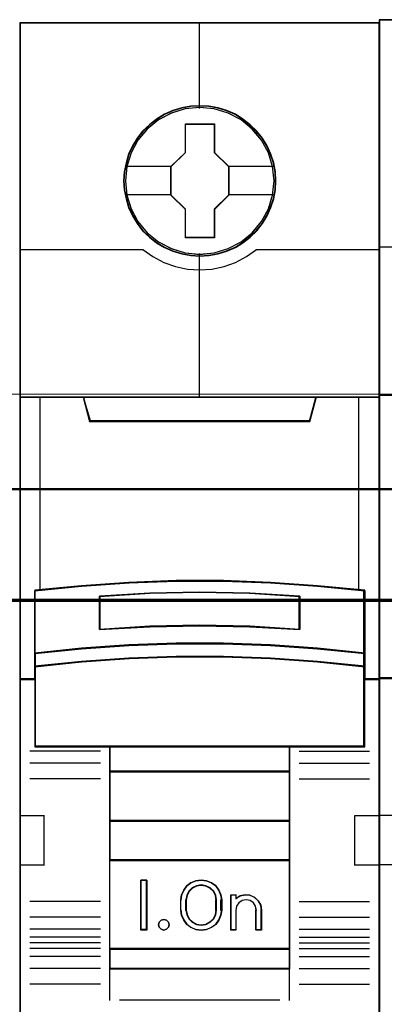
# Model space of a CAD drawing. Header units: millimetres. Extents: x -1290 to 1795, y -4192 to -1311.
# Tile 729 of 1056: x 1484.58 to 1488.22, y -2627.77 to -2617.93. Entities that reach past the tile are written whole.
import ezdxf

# ---------------------------------------------------------------- set-up
doc = ezdxf.new("R2010")
doc.units = ezdxf.units.MM
doc.layers.add('30', color=7, linetype='Continuous')
doc.layers.add('45', color=7, linetype='Continuous')
doc.layers.add('Aparatura', color=7, linetype='Continuous', lineweight=13)

# ---------------------------------------------------------------- blocks, each defined once
blk = doc.blocks.new('*U351')
at = {"layer": '45', "color": 7}
for points in [[(369.465651, -383.681609), (351.492672, -383.681609), (351.492672, -465.406348), (369.465651, -465.406348), (369.465651, -383.681609)], [(364.282687, -391.583043), (364.260379, -391.131678), (364.187878, -390.680313), (364.031722, -390.245461), (363.84768, -389.827123), (363.613445, -389.436307), (363.334594, -389.089526), (362.999973, -388.770268), (362.63189, -388.489541), (362.263807, -388.247345), (361.8288, -388.060194), (361.393793, -387.933591), (360.936477, -387.84552), (360.484739, -387.823502), (360.027423, -387.84552), (359.581262, -387.933591), (359.129524, -388.060194), (358.716824, -388.247345), (358.326433, -388.489541), (357.963927, -388.770268), (357.623729, -389.089526), (357.361609, -389.436307), (357.11622, -389.827123), (356.915448, -390.245461), (356.798331, -390.680313), (356.709098, -391.131678), (356.675636, -391.583043), (356.709098, -392.028904), (356.798331, -392.46926), (356.915448, -392.904112), (357.11622, -393.316946), (357.361609, -393.713266), (357.623729, -394.071056), (357.963927, -394.390314), (358.326433, -394.671041), (358.716824, -394.902228), (359.129524, -395.089379), (359.581262, -395.221486), (360.027423, -395.315062), (360.484739, -395.33708), (360.936477, -395.315062), (361.393793, -395.221486), (361.8288, -395.089379), (362.263807, -394.902228), (362.63189, -394.671041), (362.999973, -394.390314), (363.334594, -394.071056), (363.613445, -393.713266), (363.84768, -393.316946), (364.031722, -392.904112), (364.187878, -392.46926), (364.260379, -392.028904), (364.282687, -391.583043)], [(364.282687, -391.583043), (364.260379, -391.131678), (364.187878, -390.680313), (364.031722, -390.245461), (363.84768, -389.827123), (363.613445, -389.436307), (363.334594, -389.089526), (362.999973, -388.770268), (362.63189, -388.489541), (362.263807, -388.247345), (361.8288, -388.060194), (361.393793, -387.933591), (360.936477, -387.84552), (360.484739, -387.823502), (360.027423, -387.84552), (359.581262, -387.933591), (359.129524, -388.060194), (358.716824, -388.247345), (358.326433, -388.489541), (357.963927, -388.770268), (357.623729, -389.089526), (357.361609, -389.436307), (357.11622, -389.827123), (356.915448, -390.245461), (356.798331, -390.680313), (356.709098, -391.131678), (356.675636, -391.583043), (356.709098, -392.028904), (356.798331, -392.46926), (356.915448, -392.904112), (357.11622, -393.316946), (357.361609, -393.713266), (357.623729, -394.071056), (357.963927, -394.390314), (358.326433, -394.671041), (358.716824, -394.902228), (359.129524, -395.089379), (359.581262, -395.221486), (360.027423, -395.315062), (360.484739, -395.33708), (360.936477, -395.315062), (361.393793, -395.221486), (361.8288, -395.089379), (362.263807, -394.902228), (362.63189, -394.671041), (362.999973, -394.390314), (363.334594, -394.071056), (363.613445, -393.713266), (363.84768, -393.316946), (364.031722, -392.904112), (364.187878, -392.46926), (364.260379, -392.028904), (364.282687, -391.583043)], [(359.764821, -388.726568), (361.215745, -388.726568), (361.215745, -390.154422), (361.935584, -390.86008), (361.935584, -392.287934), (361.215745, -393.004618), (361.215745, -394.421447), (359.764821, -394.421447), (359.764821, -393.004618), (359.028111, -392.287934), (359.028111, -390.86008), (359.764821, -390.154422), (359.764821, -388.726568)], [(359.764821, -388.726568), (361.215745, -388.726568), (361.215745, -388.726568), (361.215745, -390.154422), (361.215745, -390.154422), (361.935584, -390.86008), (361.935584, -390.86008), (361.935584, -392.287934), (361.935584, -392.287934), (361.215745, -393.004618), (361.215745, -393.004618), (361.215745, -394.421447), (361.215745, -394.421447), (359.764821, -394.421447), (359.764821, -394.421447), (359.764821, -393.004618), (359.764821, -393.004618), (359.028111, -392.287934), (359.028111, -392.287934), (359.028111, -390.86008), (359.028111, -390.86008), (359.764821, -390.154422), (359.764821, -390.154422), (359.764821, -388.726568), (359.764821, -388.726568)], [(359.774988, -388.744522), (361.20715, -388.744522), (361.20715, -390.163373), (361.91768, -390.864581), (361.91768, -392.283433), (361.20715, -392.995598), (361.20715, -394.403493), (359.774988, -394.403493), (359.774988, -392.995598), (359.047804, -392.283433), (359.047804, -390.864581), (359.774988, -390.163373), (359.774988, -388.744522)], [(359.300241, -411.578535), (361.658082, -411.578535), (364.015924, -411.6664), (366.368204, -411.831147), (368.720484, -412.061793), (368.720484, -415.197475), (368.720484, -415.867446), (368.720484, -416.498975), (369.465651, -416.498975), (369.465651, -402.385659), (368.464681, -402.385659), (366.290351, -402.385659), (365.973377, -403.566345), (354.984947, -403.566345), (354.667973, -402.385659), (352.493643, -402.385659), (351.492672, -402.385659), (351.492672, -416.498975), (352.237839, -416.498975), (352.237839, -415.867446), (352.237839, -415.197475), (352.237839, -412.061793), (354.578998, -411.831147), (356.9424, -411.6664), (359.300241, -411.578535)], [(354.978905, -403.601117), (365.981209, -403.601117), (366.298583, -402.385659), (360.474489, -402.385659), (354.661531, -402.385659), (354.978905, -403.601117)], [(364.017373, -414.797008), (366.370021, -414.95747), (368.72267, -415.200931), (368.72267, -412.041478), (366.370021, -411.809084), (364.017373, -411.643088), (361.659162, -411.554557), (359.300952, -411.554557), (356.942741, -411.643088), (354.578969, -411.809084), (352.237444, -412.041478), (352.237444, -415.200931), (354.578969, -414.95747), (356.942741, -414.797008), (359.300952, -414.71401), (361.659162, -414.71401), (364.017373, -414.797008)], [(365.482199, -412.329936), (365.482199, -414.001631), (362.981128, -413.861857), (360.474487, -413.81713), (357.978986, -413.861857), (355.477915, -414.001631), (355.477915, -412.329936), (357.978986, -412.184572), (360.474487, -412.139844), (362.981128, -412.184572), (365.482199, -412.329936)], [(362.981128, -413.861857), (365.482199, -414.001631), (365.482199, -412.329936), (362.981128, -412.184572), (360.474487, -412.139844), (357.978986, -412.184572), (355.477915, -412.329936), (355.477915, -414.001631), (357.978986, -413.861857), (360.474487, -413.81713), (362.981128, -413.861857)], [(366.370021, -414.929302), (364.017373, -414.765172), (361.659162, -414.680277), (359.300952, -414.680277), (356.942741, -414.765172), (354.578969, -414.929302), (352.237444, -415.178326), (352.237444, -415.868804), (354.578969, -415.61978), (356.942741, -415.45565), (359.300952, -415.370755), (361.659162, -415.370755), (364.017373, -415.45565), (366.370021, -415.61978), (368.72267, -415.868804), (368.72267, -415.178326), (366.370021, -414.929302)], [(364.017373, -415.432781), (361.659162, -415.349946), (359.300952, -415.349946), (356.942741, -415.432781), (354.578969, -415.592928), (352.237444, -415.83591), (352.237444, -416.470977), (352.237444, -419.861683), (355.986109, -419.861683), (364.974005, -419.861683), (368.72267, -419.861683), (368.72267, -416.470977), (368.72267, -415.83591), (366.370021, -415.592928), (364.017373, -415.432781)], [(355.977413, -421.116639), (364.982701, -421.116639), (364.982701, -419.82398), (355.977413, -419.82398), (355.977413, -421.116639)], [(364.982701, -421.077141), (355.977413, -421.077141), (355.977413, -423.579871), (364.982701, -423.579871), (364.982701, -421.077141)], [(364.982701, -423.542169), (355.977413, -423.542169), (355.977413, -425.545789), (364.982701, -425.545789), (364.982701, -423.542169)], [(355.977413, -429.976735), (364.982701, -429.976735), (364.982701, -425.508087), (355.977413, -425.508087), (355.977413, -429.976735)], [(357.835761, -426.522464), (357.835761, -429.025195), (357.542149, -429.025195), (357.542149, -426.522464), (357.835761, -426.522464)], [(361.53612, -427.267722), (361.57573, -427.517995), (361.57573, -428.029664), (361.53612, -428.279937), (361.428607, -428.524649), (361.275825, -428.73599), (361.066457, -428.886154), (360.817479, -428.986263), (360.557184, -429.025195), (360.291231, -428.986263), (360.042253, -428.886154), (359.838544, -428.73599), (359.680103, -428.524649), (359.57259, -428.279937), (359.53298, -428.029664), (359.53298, -427.517995), (359.57259, -427.267722), (359.680103, -427.02301), (359.838544, -426.811669), (360.042253, -426.661505), (360.291231, -426.561396), (360.557184, -426.522464), (360.817479, -426.561396), (361.066457, -426.661505), (361.275825, -426.811669), (361.428607, -427.02301), (361.53612, -427.267722)], [(361.319715, -428.029761), (361.319715, -427.516298), (361.279882, -427.293053), (361.177455, -427.080971), (361.001052, -426.913538), (360.790507, -426.807496), (360.5572, -426.768429), (360.318203, -426.807496), (360.107658, -426.913538), (359.931255, -427.080971), (359.828828, -427.293053), (359.788995, -427.516298), (359.788995, -428.029761), (359.828828, -428.253005), (359.931255, -428.465088), (360.107658, -428.632521), (360.318203, -428.738562), (360.5572, -428.772049), (360.790507, -428.738562), (361.001052, -428.632521), (361.177455, -428.465088), (361.279882, -428.253005), (361.319715, -428.029761)], [(362.497303, -427.316384), (362.747974, -427.260357), (362.987251, -427.282768), (363.220831, -427.383615), (363.403137, -427.557298), (363.528472, -427.775802), (363.568351, -428.022319), (363.568351, -429.025195), (363.306286, -429.025195), (363.306286, -428.022319), (363.266407, -427.820623), (363.16386, -427.658146), (362.998645, -427.546093), (362.793551, -427.506874), (362.599851, -427.546093), (362.440333, -427.658146), (362.320694, -427.820623), (362.286512, -428.022319), (362.286512, -429.025195), (362.035841, -429.025195), (362.035841, -427.260357), (362.286512, -427.260357), (362.286512, -427.450847), (362.497303, -427.316384)], [(358.920573, -428.623673), (358.956498, -428.753577), (358.920573, -428.883481), (358.824771, -428.983862), (358.693043, -429.025195), (358.549341, -428.983862), (358.459527, -428.883481), (358.417613, -428.753577), (358.459527, -428.623673), (358.549341, -428.523292), (358.693043, -428.493768), (358.824771, -428.523292), (358.920573, -428.623673)], [(364.982701, -429.939032), (355.977413, -429.939032), (355.977413, -430.962387), (364.982701, -430.962387), (364.982701, -429.939032)]]:
    blk.add_lwpolyline(points, close=True, dxfattribs=at)
at = {"layer": '45', "color": 139}
for points in [[(369.465651, -383.681609), (351.492672, -383.681609), (351.492672, -465.406348), (369.465651, -465.406348), (369.465651, -383.681609)], [(364.264784, -391.58303), (364.242586, -391.133822), (364.170443, -390.684614), (364.015059, -390.25184), (363.831927, -389.835501), (363.59885, -389.446553), (363.321377, -389.10143), (362.98841, -388.783697), (362.622146, -388.504312), (362.255882, -388.263273), (361.823025, -388.077016), (361.390167, -387.951019), (360.935112, -387.863369), (360.485606, -387.841456), (360.030551, -387.863369), (359.586595, -387.951019), (359.137089, -388.077016), (358.72643, -388.263273), (358.337968, -388.504312), (357.977253, -388.783697), (357.638737, -389.10143), (357.377912, -389.446553), (357.133736, -389.835501), (356.933956, -390.25184), (356.817418, -390.684614), (356.728626, -391.133822), (356.69533, -391.58303), (356.728626, -392.02676), (356.817418, -392.465012), (356.933956, -392.897785), (357.133736, -393.308646), (357.377912, -393.703073), (357.638737, -394.059152), (357.977253, -394.376885), (358.337968, -394.65627), (358.72643, -394.886352), (359.137089, -395.072609), (359.586595, -395.204085), (360.030551, -395.297213), (360.485606, -395.319126), (360.935112, -395.297213), (361.390167, -395.204085), (361.823025, -395.072609), (362.255882, -394.886352), (362.622146, -394.65627), (362.98841, -394.376885), (363.321377, -394.059152), (363.59885, -393.703073), (363.831927, -393.308646), (364.015059, -392.897785), (364.170443, -392.465012), (364.242586, -392.02676), (364.264784, -391.58303)], [(364.194962, -391.582086), (364.116871, -390.860796), (363.910487, -390.178047), (363.570233, -389.544853), (363.101687, -388.988743), (362.543893, -388.531742), (361.90243, -388.195874), (361.205189, -387.981138), (360.480057, -387.915066), (359.754925, -387.981138), (359.057683, -388.195874), (358.421799, -388.531742), (357.858427, -388.988743), (357.389881, -389.544853), (357.049627, -390.178047), (356.843243, -390.860796), (356.765152, -391.582086), (356.843243, -392.297871), (357.049627, -392.986126), (357.389881, -393.613814), (357.858427, -394.169924), (358.421799, -394.621419), (359.057683, -394.962793), (359.754925, -395.172022), (360.480057, -395.249107), (361.205189, -395.172022), (361.90243, -394.962793), (362.543893, -394.621419), (363.101687, -394.169924), (363.570233, -393.613814), (363.910487, -392.986126), (364.116871, -392.297871), (364.194962, -391.582086)], [(364.189591, -391.57664), (364.117074, -390.860844), (363.910679, -390.178084), (363.564827, -389.539373), (363.107411, -388.983254), (362.544008, -388.531752), (361.896932, -388.190372), (361.199651, -387.981139), (360.474479, -387.915066), (359.754885, -387.981139), (359.063182, -388.190372), (358.416106, -388.531752), (357.852703, -388.983254), (357.395286, -389.539373), (357.049435, -390.178084), (356.837462, -390.860844), (356.770523, -391.57664), (356.837462, -392.292437), (357.049435, -392.980703), (357.395286, -393.608401), (357.852703, -394.170026), (358.416106, -394.621529), (359.063182, -394.957402), (359.754885, -395.172141), (360.474479, -395.243721), (361.199651, -395.172141), (361.896932, -394.957402), (362.544008, -394.621529), (363.107411, -394.170026), (363.564827, -393.608401), (363.910679, -392.980703), (364.117074, -392.292437), (364.189591, -391.57664)], [(364.00969, -415.450075), (361.656601, -415.367899), (359.303513, -415.367899), (356.950424, -415.450075), (354.591786, -415.608948), (352.255347, -415.849996), (352.255347, -416.480009), (352.255347, -419.843729), (355.995869, -419.843729), (364.964244, -419.843729), (368.704767, -419.843729), (368.704767, -416.480009), (368.704767, -415.849996), (366.357228, -415.608948), (364.00969, -415.450075)], [(358.956498, -428.753577), (358.920573, -428.623673), (358.824771, -428.523292), (358.693043, -428.493768), (358.549341, -428.523292), (358.459527, -428.623673), (358.417613, -428.753577), (358.459527, -428.883481), (358.549341, -428.983862), (358.693043, -429.025195), (358.824771, -428.983862), (358.920573, -428.883481), (358.956498, -428.753577)]]:
    blk.add_lwpolyline(points, close=True, dxfattribs=at)
at = {"layer": '45', "color": 59}
for points in [[(369.447748, -383.699563), (351.512366, -383.699563), (351.512366, -465.388395), (369.447748, -465.388395), (369.447748, -383.699563)], [(359.303602, -411.5731), (361.656511, -411.5731), (364.00942, -411.660742), (366.35678, -411.825069), (368.70414, -412.055128), (368.70414, -415.182833), (368.70414, -415.851099), (368.70414, -416.481022), (369.447748, -416.481022), (369.447748, -402.403612), (368.448872, -402.403612), (366.27909, -402.403612), (365.962779, -403.581294), (354.997335, -403.581294), (354.681024, -402.403612), (352.511242, -402.403612), (351.512366, -402.403612), (351.512366, -416.481022), (352.255974, -416.481022), (352.255974, -415.851099), (352.255974, -415.182833), (352.255974, -412.055128), (354.592235, -411.825069), (356.950693, -411.660742), (359.303602, -411.5731)], [(354.978905, -403.601117), (365.981209, -403.601117), (366.298583, -402.385659), (360.474489, -402.385659), (354.661531, -402.385659), (354.978905, -403.601117)], [(364.017373, -414.797008), (366.370021, -414.95747), (368.72267, -415.200931), (368.72267, -412.041478), (366.370021, -411.809084), (364.017373, -411.643088), (361.659162, -411.554557), (359.300952, -411.554557), (356.942741, -411.643088), (354.578969, -411.809084), (352.237444, -412.041478), (352.237444, -415.200931), (354.578969, -414.95747), (356.942741, -414.797008), (359.300952, -414.71401), (361.659162, -414.71401), (364.017373, -414.797008)], [(365.482199, -412.329936), (365.482199, -414.001631), (362.981128, -413.861857), (360.474487, -413.81713), (357.978986, -413.861857), (355.477915, -414.001631), (355.477915, -412.329936), (357.978986, -412.184572), (360.474487, -412.139844), (362.981128, -412.184572), (365.482199, -412.329936)], [(362.981128, -413.861857), (365.482199, -414.001631), (365.482199, -412.329936), (362.981128, -412.184572), (360.474487, -412.139844), (357.978986, -412.184572), (355.477915, -412.329936), (355.477915, -414.001631), (357.978986, -413.861857), (360.474487, -413.81713), (362.981128, -413.861857)], [(362.972176, -413.846599), (365.464296, -413.983678), (365.464296, -412.344224), (362.972176, -412.201662), (360.474507, -412.157797), (357.987938, -412.201662), (355.495818, -412.344224), (355.495818, -413.983678), (357.987938, -413.846599), (360.474507, -413.802734), (362.972176, -413.846599)], [(366.370021, -414.929302), (364.017373, -414.765172), (361.659162, -414.680277), (359.300952, -414.680277), (356.942741, -414.765172), (354.578969, -414.929302), (352.237444, -415.178326), (352.237444, -415.868804), (354.578969, -415.61978), (356.942741, -415.45565), (359.300952, -415.370755), (361.659162, -415.370755), (364.017373, -415.45565), (366.370021, -415.61978), (368.72267, -415.868804), (368.72267, -415.178326), (366.370021, -414.929302)], [(366.357228, -414.941151), (364.00969, -414.782228), (361.656601, -414.700026), (359.303513, -414.700026), (356.950424, -414.782228), (354.591786, -414.941151), (352.255347, -415.182276), (352.255347, -415.850851), (354.591786, -415.609726), (356.950424, -415.450802), (359.303513, -415.3686), (361.656601, -415.3686), (364.00969, -415.450802), (366.357228, -415.609726), (368.704767, -415.850851), (368.704767, -415.182276), (366.357228, -414.941151)], [(364.017373, -415.432781), (361.659162, -415.349946), (359.300952, -415.349946), (356.942741, -415.432781), (354.578969, -415.592928), (352.237444, -415.83591), (352.237444, -416.470977), (352.237444, -419.861683), (355.986109, -419.861683), (364.974005, -419.861683), (368.72267, -419.861683), (368.72267, -416.470977), (368.72267, -415.83591), (366.370021, -415.592928), (364.017373, -415.432781)], [(355.977413, -421.116639), (364.982701, -421.116639), (364.982701, -419.82398), (355.977413, -419.82398), (355.977413, -421.116639)], [(355.995316, -421.09689), (364.964798, -421.09689), (364.964798, -419.841934), (355.995316, -419.841934), (355.995316, -421.09689)], [(364.982701, -421.077141), (355.977413, -421.077141), (355.977413, -423.579871), (364.982701, -423.579871), (364.982701, -421.077141)], [(364.964798, -421.09689), (355.995316, -421.09689), (355.995316, -423.561917), (364.964798, -423.561917), (364.964798, -421.09689)], [(364.982701, -423.542169), (355.977413, -423.542169), (355.977413, -425.545789), (364.982701, -425.545789), (364.982701, -423.542169)], [(364.964798, -423.560122), (355.995316, -423.560122), (355.995316, -425.527836), (364.964798, -425.527836), (364.964798, -423.560122)], [(355.977413, -429.976735), (364.982701, -429.976735), (364.982701, -425.508087), (355.977413, -425.508087), (355.977413, -429.976735)], [(357.835761, -426.522464), (357.835761, -429.025195), (357.542149, -429.025195), (357.542149, -426.522464), (357.835761, -426.522464)], [(361.53612, -427.267722), (361.57573, -427.517995), (361.57573, -428.029664), (361.53612, -428.279937), (361.428607, -428.524649), (361.275825, -428.73599), (361.066457, -428.886154), (360.817479, -428.986263), (360.557184, -429.025195), (360.291231, -428.986263), (360.042253, -428.886154), (359.838544, -428.73599), (359.680103, -428.524649), (359.57259, -428.279937), (359.53298, -428.029664), (359.53298, -427.517995), (359.57259, -427.267722), (359.680103, -427.02301), (359.838544, -426.811669), (360.042253, -426.661505), (360.291231, -426.561396), (360.557184, -426.522464), (360.817479, -426.561396), (361.066457, -426.661505), (361.275825, -426.811669), (361.428607, -427.02301), (361.53612, -427.267722)], [(361.319715, -428.029761), (361.319715, -427.516298), (361.279882, -427.293053), (361.177455, -427.080971), (361.001052, -426.913538), (360.790507, -426.807496), (360.5572, -426.768429), (360.318203, -426.807496), (360.107658, -426.913538), (359.931255, -427.080971), (359.828828, -427.293053), (359.788995, -427.516298), (359.788995, -428.029761), (359.828828, -428.253005), (359.931255, -428.465088), (360.107658, -428.632521), (360.318203, -428.738562), (360.5572, -428.772049), (360.790507, -428.738562), (361.001052, -428.632521), (361.177455, -428.465088), (361.279882, -428.253005), (361.319715, -428.029761)], [(361.301812, -428.02511), (361.301812, -427.520849), (361.262911, -427.301605), (361.162879, -427.093324), (360.990603, -426.928891), (360.784983, -426.82475), (360.557134, -426.786382), (360.323727, -426.82475), (360.118107, -426.928891), (359.945831, -427.093324), (359.845799, -427.301605), (359.806898, -427.520849), (359.806898, -428.02511), (359.845799, -428.244354), (359.945831, -428.452635), (360.118107, -428.617068), (360.323727, -428.721209), (360.557134, -428.754096), (360.784983, -428.721209), (360.990603, -428.617068), (361.162879, -428.452635), (361.262911, -428.244354), (361.301812, -428.02511)], [(362.497303, -427.316384), (362.747974, -427.260357), (362.987251, -427.282768), (363.220831, -427.383615), (363.403137, -427.557298), (363.528472, -427.775802), (363.568351, -428.022319), (363.568351, -429.025195), (363.306286, -429.025195), (363.306286, -428.022319), (363.266407, -427.820623), (363.16386, -427.658146), (362.998645, -427.546093), (362.793551, -427.506874), (362.599851, -427.546093), (362.440333, -427.658146), (362.320694, -427.820623), (362.286512, -428.022319), (362.286512, -429.025195), (362.035841, -429.025195), (362.035841, -427.260357), (362.286512, -427.260357), (362.286512, -427.450847), (362.497303, -427.316384)], [(358.920573, -428.623673), (358.956498, -428.753577), (358.920573, -428.883481), (358.824771, -428.983862), (358.693043, -429.025195), (358.549341, -428.983862), (358.459527, -428.883481), (358.417613, -428.753577), (358.459527, -428.623673), (358.549341, -428.523292), (358.693043, -428.493768), (358.824771, -428.523292), (358.920573, -428.623673)], [(364.982701, -429.939032), (355.977413, -429.939032), (355.977413, -430.962387), (364.982701, -430.962387), (364.982701, -429.939032)], [(364.964798, -429.956986), (355.995316, -429.956986), (355.995316, -430.944433), (364.964798, -430.944433), (364.964798, -429.956986)]]:
    blk.add_lwpolyline(points, close=True, dxfattribs=at)
at = {"layer": '45', "color": 139}
for points in [[(360.454992, -383.681609), (360.454992, -387.95995)], [(351.492672, -395.003143), (357.674632, -395.003143)], [(357.635245, -395.003143), (358.138099, -395.361317), (358.685651, -395.651267), (359.261139, -395.850253), (359.87015, -395.9867), (360.473574, -396.026497), (361.088173, -395.9867), (361.697185, -395.850253), (362.272673, -395.651267), (362.80905, -395.361317), (363.323078, -395.003143)], [(363.285482, -395.003143), (369.465651, -395.003143)], [(360.454992, -395.200632), (360.454992, -402.423361)], [(351.492672, -402.385659), (369.465651, -402.385659)], [(354.661531, -402.385659), (355.016014, -403.601117)], [(366.298583, -402.385659), (365.94231, -403.601117)], [(354.978417, -403.563414), (365.981697, -403.563414)], [(368.72267, -412.073416), (366.370021, -411.825779), (364.017373, -411.648895), (361.659162, -411.554557), (359.300952, -411.554557), (356.942741, -411.648895), (354.578969, -411.825779), (352.237444, -412.073416)], [(352.237444, -412.035713), (352.237444, -419.861683)], [(365.482199, -412.364264), (362.981128, -412.192649), (360.474487, -412.139844), (357.978986, -412.192649), (355.477915, -412.364264)], [(355.477915, -414.001631), (355.477915, -412.326561)], [(365.442812, -414.001631), (365.442812, -412.326561)], [(368.683283, -419.861683), (368.683283, -412.035713)], [(365.482199, -414.001631), (362.981128, -413.835696), (360.474487, -413.782597), (357.978986, -413.835696), (355.477915, -414.001631)], [(368.72267, -415.200931), (366.370021, -414.940604), (364.017373, -414.769025), (361.659162, -414.680277), (359.300952, -414.680277), (356.942741, -414.769025), (354.578969, -414.940604), (352.237444, -415.200931)], [(368.72267, -415.868804), (366.370021, -415.609375), (364.017373, -415.438388), (361.659162, -415.349946), (359.300952, -415.349946), (356.942741, -415.438388), (354.578969, -415.609375), (352.237444, -415.868804)], [(352.27504, -416.461273), (351.492672, -416.461273)], [(369.465651, -416.461273), (368.683283, -416.461273)], [(355.515512, -420.086103), (351.99217, -420.086103)], [(368.72267, -419.82398), (352.237444, -419.82398)], [(355.977413, -419.82398), (355.977413, -430.962387)], [(355.977413, -419.82398), (364.982701, -419.82398)], [(364.943314, -419.82398), (364.943314, -430.962387)], [(365.442812, -420.086103), (368.966153, -420.086103)], [(355.515512, -420.673185), (351.99217, -420.673185)], [(365.442812, -420.673185), (368.966153, -420.673185)], [(355.977413, -421.077141), (364.982701, -421.077141)], [(355.515512, -421.455961), (351.99217, -421.455961)], [(365.442812, -421.455961), (368.966153, -421.455961)], [(351.492672, -423.296204), (352.724409, -423.296204)], [(352.686813, -423.296204), (352.686813, -425.798935)], [(355.977413, -423.542169), (364.982701, -423.542169)], [(368.233914, -425.798935), (368.233914, -423.296204)], [(368.233914, -423.296204), (369.465651, -423.296204)], [(355.977413, -425.508087), (364.982701, -425.508087)], [(351.492672, -425.761232), (352.724409, -425.761232)], [(368.233914, -425.761232), (369.465651, -425.761232)], [(357.835761, -426.522464), (357.542149, -426.522464)], [(357.542149, -426.522464), (357.542149, -429.025195)], [(357.796374, -426.522464), (357.796374, -429.025195)], [(361.57573, -427.540433), (361.53612, -427.284519), (361.428607, -427.034292), (361.275825, -426.818187), (361.066457, -426.664639), (360.817479, -426.562273), (360.557184, -426.522464), (360.291231, -426.562273), (360.042253, -426.664639), (359.838544, -426.818187), (359.680103, -427.034292), (359.57259, -427.284519), (359.53298, -427.540433)], [(361.319715, -427.540433), (361.279882, -427.309984), (361.177455, -427.091057), (361.001052, -426.91822), (360.790507, -426.808757), (360.5572, -426.768429), (360.318203, -426.808757), (360.107658, -426.91822), (359.931255, -427.091057), (359.828828, -427.309984), (359.788995, -427.540433)], [(355.515512, -427.596089), (351.99217, -427.596089)], [(359.53298, -428.044929), (359.53298, -427.50273)], [(359.788995, -428.044929), (359.788995, -427.50273)], [(361.282118, -428.044929), (361.282118, -427.50273)], [(361.536343, -428.044929), (361.536343, -427.50273)], [(362.035841, -427.260357), (362.318711, -427.260357)], [(362.035841, -427.260357), (362.035841, -429.025195)], [(362.281114, -427.260357), (362.281114, -427.484777)], [(363.568351, -428.044929), (363.528304, -427.791097), (363.402441, -427.566109), (363.219367, -427.387273), (362.984804, -427.283433), (362.74452, -427.260357), (362.492793, -427.318046), (362.281114, -427.4565)], [(363.312336, -428.044929), (363.272009, -427.832764), (363.168311, -427.661854), (363.001241, -427.543985), (362.793845, -427.50273), (362.59797, -427.543985), (362.436662, -427.661854), (362.315681, -427.832764), (362.281114, -428.044929)], [(365.442812, -427.596089), (368.966153, -427.596089)], [(359.53298, -428.005431), (359.57259, -428.261796), (359.680103, -428.512464), (359.838544, -428.72895), (360.042253, -428.88277), (360.291231, -428.985316), (360.557184, -429.025195), (360.817479, -428.985316), (361.066457, -428.88277), (361.275825, -428.72895), (361.428607, -428.512464), (361.53612, -428.261796), (361.57573, -428.005431)], [(359.788995, -428.005431), (359.828828, -428.235993), (359.931255, -428.455027), (360.107658, -428.627948), (360.318203, -428.737465), (360.5572, -428.772049), (360.790507, -428.737465), (361.001052, -428.627948), (361.177455, -428.455027), (361.279882, -428.235993), (361.319715, -428.005431)], [(362.281114, -428.005431), (362.281114, -429.025195)], [(363.272949, -428.005431), (363.272949, -429.025195)], [(363.528964, -428.005431), (363.528964, -429.025195)], [(355.515512, -428.384252), (351.99217, -428.384252)], [(365.442812, -428.384252), (368.966153, -428.384252)], [(355.515512, -428.969539), (351.99217, -428.969539)], [(357.835761, -428.985697), (357.542149, -428.985697)], [(362.035841, -428.985697), (362.318711, -428.985697)], [(363.272949, -428.985697), (363.568351, -428.985697)], [(365.442812, -428.969539), (368.966153, -428.969539)], [(355.515512, -429.369904), (351.99217, -429.369904)], [(365.442812, -429.369904), (368.966153, -429.369904)], [(355.515512, -429.666138), (351.99217, -429.666138)], [(355.515512, -429.949805), (351.99217, -429.949805)], [(355.977413, -429.939032), (364.982701, -429.939032)], [(365.442812, -429.666138), (368.966153, -429.666138)], [(365.442812, -429.949805), (368.966153, -429.949805)], [(355.515512, -430.35017), (351.99217, -430.35017)], [(365.442812, -430.35017), (368.966153, -430.35017)], [(355.515512, -430.940843), (351.99217, -430.940843)], [(355.977413, -430.924685), (364.982701, -430.924685)], [(355.977413, -430.924685), (355.977413, -432.545894)], [(364.943314, -430.924685), (364.943314, -432.545894)], [(365.442812, -430.940843), (368.966153, -430.940843)], [(355.515512, -431.725415), (351.99217, -431.725415)], [(365.442812, -431.725415), (368.966153, -431.725415)], [(356.47154, -432.508191), (364.488574, -432.508191)]]:
    blk.add_lwpolyline(points, dxfattribs=at)
at = {"layer": '45', "color": 7}
for points in [[(356.749039, -390.845092), (359.067498, -390.845092)], [(361.897987, -390.845092), (364.211075, -390.845092)], [(356.749039, -392.26522), (359.067498, -392.26522)], [(361.897987, -392.26522), (364.211075, -392.26522)]]:
    blk.add_lwpolyline(points, dxfattribs=at)
at = {"layer": '45', "color": 140}
for points in [[(359.300241, -411.578535), (361.658082, -411.578535), (364.015924, -411.6664), (366.368204, -411.831147), (368.720484, -412.061793), (368.720484, -415.197475), (368.720484, -415.867446), (368.720484, -416.498975), (369.465651, -416.498975), (369.465651, -402.385659), (368.464681, -402.385659), (366.290351, -402.385659), (365.973377, -403.566345), (354.984947, -403.566345), (354.667973, -402.385659), (352.493643, -402.385659), (351.492672, -402.385659), (351.492672, -416.498975), (352.237839, -416.498975), (352.237839, -415.867446), (352.237839, -415.197475), (352.237839, -412.061793), (354.578998, -411.831147), (356.9424, -411.6664), (359.300241, -411.578535)], [(354.995783, -403.583163), (365.962541, -403.583163), (366.278889, -402.403612), (360.473612, -402.403612), (354.679434, -402.403612), (354.995783, -403.583163)]]:
    blk.add_lwpolyline(points, close=True, dxfattribs=at)
for points in [[(352.491668, -402.385659), (352.491668, -412.046485)], [(368.429058, -412.046485), (368.429058, -402.385659)]]:
    blk.add_lwpolyline(points, dxfattribs=at)
blk = doc.blocks.new('*U352')
at = {"layer": '45', "color": 7}
for points in [[(441.456034, -383.521822), (369.435216, -383.521822), (369.435216, -465.544591), (441.456034, -465.544591), (441.456034, -383.521822)], [(437.960391, -403.468966), (372.932194, -403.468966), (372.609224, -402.283323), (369.435216, -402.283323), (369.435216, -416.455887), (370.181386, -416.455887), (370.181386, -415.827221), (370.181386, -415.154437), (370.181386, -412.011106), (372.536835, -411.773978), (374.892283, -411.608539), (377.2533, -411.52582), (379.619885, -411.52582), (381.980902, -411.608539), (384.336351, -411.773978), (386.691799, -412.011106), (386.691799, -415.154437), (386.691799, -415.827221), (386.691799, -416.455887), (387.43797, -416.455887), (440.460618, -416.455887), (440.460618, -402.283323), (438.28336, -402.283323), (437.960391, -403.468966)]]:
    blk.add_lwpolyline(points, close=True, dxfattribs=at)
at = {"layer": '45', "color": 139}
blk.add_lwpolyline([(441.456034, -383.521822), (369.435216, -383.521822), (369.435216, -465.544591), (441.456034, -465.544591), (441.456034, -383.521822)], close=True, dxfattribs=at)
at = {"layer": '45', "color": 59}
blk.add_lwpolyline([(441.43455, -383.543367), (369.4567, -383.543367), (369.4567, -465.523047), (441.43455, -465.523047), (441.43455, -383.543367)], close=True, dxfattribs=at)
at = {"layer": '45', "color": 139}
for points in [[(369.435216, -394.879263), (375.651192, -394.879263)], [(369.435216, -402.283323), (441.456034, -402.283323)], [(370.224745, -416.411003), (369.435216, -416.411003)], [(369.435216, -423.278251), (370.681275, -423.278251)], [(369.435216, -425.745074), (370.681275, -425.745074)]]:
    blk.add_lwpolyline(points, dxfattribs=at)
at = {"layer": '45', "color": 140}
for points in [[(437.960391, -403.468966), (372.932194, -403.468966), (372.609224, -402.283323), (369.435216, -402.283323), (369.435216, -416.455887), (370.181386, -416.455887), (370.181386, -415.827221), (370.181386, -415.154437), (370.181386, -412.011106), (372.536835, -411.773978), (374.892283, -411.608539), (377.2533, -411.52582), (379.619885, -411.52582), (381.980902, -411.608539), (384.336351, -411.773978), (386.691799, -412.011106), (386.691799, -415.154437), (386.691799, -415.827221), (386.691799, -416.455887), (387.43797, -416.455887), (440.460618, -416.455887), (440.460618, -402.283323), (438.28336, -402.283323), (437.960391, -403.468966)], [(437.940419, -403.486905), (372.951562, -403.486905), (372.628788, -402.304868), (369.4567, -402.304868), (369.4567, -416.434342), (370.202419, -416.434342), (370.202419, -415.807588), (370.202419, -415.13685), (370.202419, -412.003075), (372.556442, -411.766668), (374.910466, -411.601732), (377.270054, -411.519264), (379.635208, -411.519264), (381.994797, -411.601732), (384.34882, -411.766668), (386.702844, -412.003075), (386.702844, -415.13685), (386.702844, -415.807588), (386.702844, -416.434342), (387.448563, -416.434342), (440.439135, -416.434342), (440.439135, -402.304868), (438.263193, -402.304868), (437.940419, -403.486905)]]:
    blk.add_lwpolyline(points, close=True, dxfattribs=at)
blk = doc.blocks.new('*U357')
at = {"layer": '30', "color": 7}
for points in [[(117.158256, -556.89784), (548.842747, -556.89784), (117.158256, -556.89784)], [(548.842747, -556.89784), (117.158256, -556.89784), (117.158256, -559.462541), (117.158256, -560.940033), (117.158256, -562.501155), (548.842747, -562.501155), (548.842747, -560.940033), (548.842747, -559.462541), (548.842747, -556.89784)], [(117.158256, -562.414978), (548.842747, -562.414978), (117.158256, -562.414978)], [(548.842747, -562.414978), (117.158256, -562.414978), (117.158256, -563.929666), (117.158256, -584.997598), (117.158256, -586.512286), (548.842747, -586.512286), (548.842747, -584.997598), (548.842747, -563.929666), (548.842747, -562.414978)]]:
    blk.add_lwpolyline(points, close=True, dxfattribs=at)
at = {"layer": '30', "color": 59}
blk.add_lwpolyline([(548.79978, -556.940929), (117.201224, -556.940929), (117.201224, -559.466186), (117.201224, -560.920954), (117.201224, -562.458067), (548.79978, -562.458067), (548.79978, -560.920954), (548.79978, -559.466186), (548.79978, -556.940929)], close=True, dxfattribs=at)

msp = doc.modelspace()

# ---------------------------------------------------------------- linework, layer by layer
at = {"layer": 'Aparatura', "color": 7, "lineweight": 13}
msp.add_lwpolyline([(1437.7952, -2630.6816), (1437.7952, -2621.6757), (1524.1608, -2621.6757), (1524.1608, -2630.6816)], dxfattribs=at)
msp.add_lwpolyline([(1437.7952, -2621.6757), (1524.1608, -2621.6757), (1524.1608, -2630.6816), (1437.7952, -2630.6816), (1437.7952, -2621.6757)], close=True, dxfattribs=at)

# ---------------------------------------------------------------- block references
at = {"layer": 'Aparatura', "color": 7, "lineweight": 13, "xscale": 0.2, "yscale": 0.2, "zscale": 0.2}
for name, p in [('*U351', (1414.278, -2541.227)), ('*U352', (1414.278, -2541.227)), ('*U357', (1414.278, -2511.2423))]:
    msp.add_blockref(name, p, dxfattribs=at)

doc.saveas('drawing.dxf')
